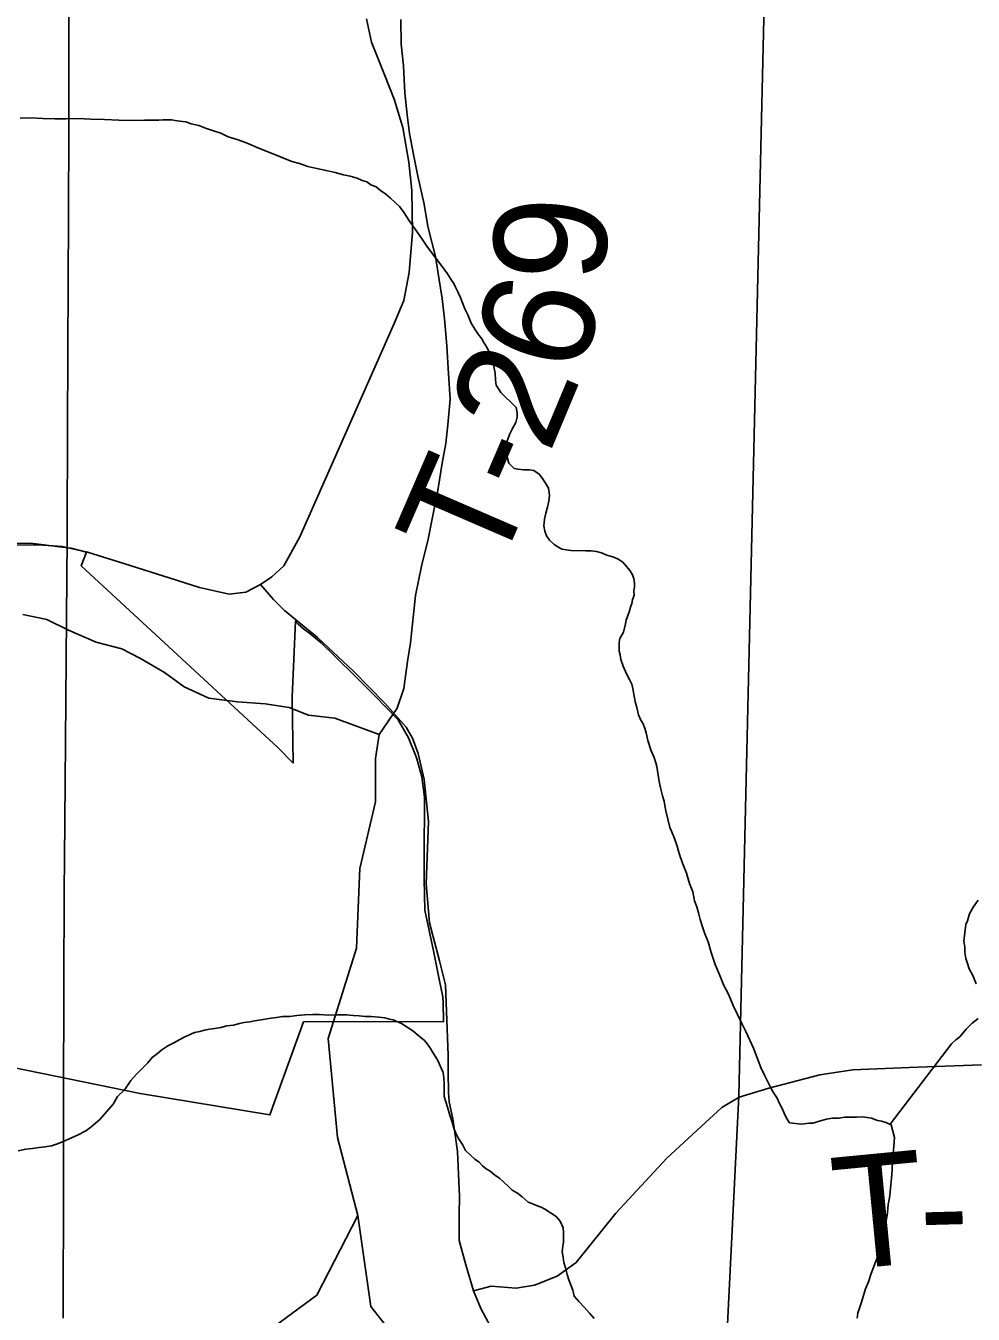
# Model space of a CAD drawing. Extents: x -6.1 to 38, y -7.7 to 22.
# Drawn here: x 7.576 to 8.054, y 16.217 to 16.867 of the extents above; entities that cross this region are included whole.
import ezdxf

# ---------------------------------------------------------------- set-up
doc = ezdxf.new("R2010")
doc.units = 0
for name, color, linetype in [('GM_X_Corporation', 7, 'Continuous'), ('GM_X_County_Road', 7, 'Continuous'), ('GM_X_Minor_River', 7, 'Continuous'), ('GM_X_Township_Road', 7, 'Continuous'), ('GM_X_Township_Road_Text', 7, 'Continuous')]:
    doc.layers.add(name, color=color, linetype=linetype)

msp = doc.modelspace()

# ---------------------------------------------------------------- linework, layer by layer
at = {"layer": 'GM_X_Corporation'}
for points in [[(6.8881, 19.93659), (7.17492, 19.92346), (7.23616, 19.921), (8.02661, 19.88922), (8.02125, 19.70471), (8.02079, 19.68982), (8.0189, 19.62846), (7.99279, 18.77986), (7.97287, 17.92154), (7.97183, 17.87641), (7.95308, 17.06692), (7.95307, 17.06643), (7.93594, 16.3267), (7.92512, 16.10977), (7.91657, 15.91251), (7.90988, 15.74002), (7.90533, 15.62285), (7.88899, 15.0865), (7.88923, 14.89059), (7.27984, 14.90301), (6.7864, 14.92029)], [(7.55562, 16.60546), (7.57855, 16.60564), (7.58131, 16.60532), (7.59333, 16.60391), (7.59925, 16.60321), (7.60697, 16.60118), (7.60427, 16.59432), (7.7035, 16.50249), (7.7111, 16.49471), (7.71059, 16.52801), (7.71225, 16.56633), (7.71363, 16.56478), (7.71636, 16.56244), (7.71951, 16.56011), (7.72157, 16.55842), (7.72526, 16.5554), (7.73195, 16.54881), (7.74306, 16.53788), (7.75243, 16.52843), (7.7579, 16.52292), (7.76419, 16.51654), (7.7693, 16.50748), (7.77325, 16.49786), (7.77351, 16.49688), (7.77598, 16.48782), (7.77744, 16.47752), (7.77736, 16.46893), (7.77723, 16.4551), (7.77722, 16.45329), (7.77721, 16.43629), (7.7776, 16.42047), (7.78185, 16.39997), (7.78481, 16.38565), (7.78667, 16.37668), (7.78675, 16.37385), (7.78701, 16.36428), (7.71634, 16.36408), (7.69943, 16.31718), (7.63396, 16.32793), (7.426, 16.37056)]]:
    msp.add_lwpolyline(points, dxfattribs=at)
msp.add_lwpolyline([(8.9, 14.85918), (8.9, 19.87135), (8.53815, 19.88018), (8.02661, 19.88922), (8.02125, 19.70471), (8.02079, 19.68982), (8.0189, 19.62846), (7.99279, 18.77986), (7.97287, 17.92154), (7.97183, 17.87641), (7.95308, 17.06692), (7.95307, 17.06643), (7.93594, 16.3267), (7.92512, 16.10977), (7.91657, 15.91251), (7.90988, 15.74002), (7.90533, 15.62285), (7.88899, 15.0865), (7.88923, 14.89059), (8.1023, 14.88375), (8.27757, 14.87811), (8.6137, 14.86789)], close=True, dxfattribs=at)
at = {"layer": 'GM_X_County_Road'}
msp.add_line((7.59797, 16.82426), (7.59819, 16.95416), dxfattribs=at)
msp.add_lwpolyline([(7.59508, 16.21455), (7.59527, 16.28415), (7.59534, 16.30892), (7.59555, 16.39844), (7.59563, 16.41423), (7.59571, 16.43031), (7.5958, 16.44639), (7.59597, 16.46578), (7.59614, 16.48517), (7.59633, 16.50586), (7.59652, 16.52654), (7.59667, 16.54747), (7.59681, 16.5684), (7.59696, 16.58808), (7.5971, 16.60776), (7.5972, 16.62792), (7.59729, 16.64808), (7.59739, 16.67117), (7.59749, 16.69425), (7.59772, 16.74565), (7.59786, 16.76231), (7.59797, 16.82426)], dxfattribs=at)
at = {"layer": 'GM_X_Minor_River'}
for points in [[(7.76552, 16.87008), (7.76555, 16.85757), (7.76672, 16.84658), (7.76752, 16.83294), (7.76869, 16.82195), (7.76985, 16.81247), (7.77178, 16.80187), (7.77408, 16.79088), (7.77715, 16.77686), (7.77907, 16.76549), (7.7829, 16.75034), (7.78483, 16.7386), (7.78637, 16.72912), (7.78754, 16.71889), (7.78871, 16.70525), (7.78951, 16.69123), (7.79031, 16.67834), (7.78922, 16.66545), (7.78811, 16.65597), (7.78625, 16.64611), (7.78403, 16.63132), (7.78142, 16.61881), (7.77918, 16.60781), (7.77582, 16.59415), (7.77285, 16.57936), (7.77027, 16.55548), (7.76879, 16.54599), (7.76694, 16.53235), (7.76357, 16.52248), (7.75454, 16.50919), (7.75268, 16.49706), (7.75272, 16.4872), (7.75267, 16.47523)], [(7.57343, 16.82029), (7.57874, 16.82039), (7.58482, 16.82012), (7.5909, 16.81984), (7.5966, 16.81995), (7.60268, 16.82006), (7.60914, 16.81979), (7.61598, 16.81954), (7.6232, 16.81928), (7.63118, 16.81905), (7.63611, 16.81914), (7.63953, 16.8192), (7.64143, 16.81923), (7.64332, 16.81926), (7.6456, 16.81931), (7.6475, 16.81934), (7.64978, 16.81938), (7.65168, 16.81903), (7.65397, 16.81869), (7.65701, 16.81837), (7.65969, 16.81728), (7.6635, 16.81658), (7.66694, 16.81513), (7.67038, 16.81405), (7.67459, 16.8126), (7.67842, 16.81077), (7.68338, 16.80934), (7.68797, 16.80752), (7.69295, 16.80533), (7.70595, 16.80024), (7.71054, 16.79842), (7.71436, 16.79735), (7.71856, 16.7959), (7.72314, 16.79484), (7.72771, 16.79378), (7.73229, 16.79272), (7.73649, 16.79166), (7.73992, 16.79096), (7.74336, 16.78988), (7.74603, 16.78879), (7.74832, 16.78807), (7.75025, 16.78658), (7.75293, 16.78549), (7.75524, 16.78363), (7.75793, 16.78178), (7.76024, 16.77992), (7.76256, 16.77768), (7.76488, 16.77544), (7.76721, 16.77244), (7.76956, 16.76868), (7.77268, 16.76417), (7.7758, 16.75966), (7.77891, 16.75516), (7.78319, 16.74953), (7.78631, 16.7454), (7.78903, 16.74165), (7.7906, 16.73902), (7.79216, 16.73676), (7.79295, 16.73488), (7.79413, 16.73262), (7.79532, 16.72998), (7.79651, 16.72696), (7.7977, 16.72394), (7.79928, 16.72092), (7.80087, 16.71677), (7.80282, 16.71376), (7.80439, 16.71113), (7.80633, 16.70888), (7.80751, 16.70662), (7.80907, 16.70437), (7.81025, 16.70172), (7.81143, 16.69985), (7.81226, 16.69568), (7.8131, 16.69151), (7.81316, 16.68809), (7.81358, 16.68544), (7.81593, 16.68168), (7.81863, 16.67906), (7.82057, 16.67719), (7.82366, 16.67421), (7.82409, 16.67155), (7.82413, 16.66928), (7.82341, 16.6666), (7.82194, 16.66391), (7.82048, 16.66084), (7.81902, 16.6574), (7.8187, 16.65435), (7.81837, 16.6513), (7.81918, 16.64865)], [(7.81918, 16.64865), (7.81999, 16.64601), (7.82269, 16.64339), (7.8246, 16.64305), (7.82726, 16.64272), (7.8303, 16.64277), (7.83258, 16.64243), (7.83528, 16.64058), (7.83683, 16.63832), (7.83839, 16.63607), (7.83996, 16.63344), (7.8404, 16.63002), (7.84007, 16.62697), (7.83937, 16.62392), (7.83867, 16.62087), (7.83796, 16.61781), (7.83764, 16.61438), (7.83807, 16.61173), (7.83887, 16.60946), (7.84043, 16.60721), (7.84275, 16.60497), (7.84467, 16.60386), (7.84658, 16.60276), (7.84887, 16.60242), (7.85115, 16.60208), (7.85875, 16.60183), (7.86141, 16.60188), (7.86408, 16.60155), (7.86675, 16.60084), (7.86943, 16.59974), (7.87286, 16.59867), (7.87516, 16.59757), (7.87747, 16.59608), (7.87941, 16.59384), (7.88096, 16.59197), (7.88213, 16.59009), (7.88293, 16.58782), (7.88335, 16.58554), (7.88339, 16.58364), (7.88304, 16.58174), (7.88308, 16.57946), (7.88236, 16.57716), (7.88202, 16.57526), (7.88129, 16.57334), (7.88057, 16.57104), (7.87985, 16.56875), (7.87913, 16.56684), (7.87878, 16.56493), (7.87772, 16.56073), (7.87588, 16.55765), (7.87553, 16.55575), (7.87557, 16.55347), (7.87561, 16.55119), (7.87603, 16.54929), (7.87645, 16.54702), (7.87765, 16.54362), (7.87923, 16.53984), (7.88081, 16.53683), (7.88199, 16.53457), (7.88241, 16.53229), (7.88323, 16.52851), (7.88366, 16.52585), (7.88447, 16.52283), (7.8853, 16.51904), (7.88649, 16.5164), (7.88766, 16.51452), (7.88846, 16.51225), (7.88926, 16.50998), (7.89009, 16.5062), (7.8917, 16.5009), (7.89328, 16.49751), (7.89409, 16.49486), (7.8945, 16.49297), (7.89578, 16.48539), (7.89661, 16.4816), (7.89743, 16.47819), (7.89823, 16.47554), (7.89865, 16.47327), (7.89908, 16.47062), (7.90031, 16.46569), (7.90113, 16.46229), (7.90192, 16.4604), (7.90351, 16.45663), (7.90471, 16.45323), (7.90592, 16.44907), (7.90753, 16.44415), (7.90952, 16.43924), (7.91113, 16.43395), (7.91272, 16.42979), (7.91357, 16.42525), (7.91476, 16.42223), (7.91557, 16.4192), (7.91639, 16.41579), (7.9176, 16.41201), (7.9188, 16.40861), (7.92039, 16.40446), (7.92201, 16.39916), (7.92401, 16.39312), (7.92639, 16.38746), (7.92838, 16.38255), (7.93074, 16.37803)], [(7.75454, 16.50919), (7.7322, 16.51747), (7.71896, 16.51896), (7.70912, 16.52272), (7.69701, 16.52459), (7.68302, 16.52569), (7.66865, 16.52754), (7.65615, 16.5332), (7.6463, 16.54037), (7.63418, 16.54754), (7.62471, 16.55245), (7.61184, 16.55582), (7.59783, 16.56185), (7.58685, 16.56713), (7.57474, 16.56975)], [(7.75267, 16.47523), (7.74482, 16.44149), (7.74304, 16.40131), (7.7288, 16.3558), (7.73346, 16.30578), (7.74375, 16.26638), (7.72309, 16.22617), (7.68541, 16.19844)], [(8.0556, 16.38331), (8.054, 16.38746), (8.05204, 16.39085), (8.05124, 16.3935), (8.05043, 16.39614), (8.04999, 16.39918), (8.04995, 16.40184), (8.04951, 16.40487), (8.04985, 16.40754), (8.05017, 16.41059), (8.0505, 16.41326), (8.05123, 16.41517), (8.05231, 16.41861), (8.05414, 16.42207), (8.05674, 16.42554)], [(7.93074, 16.37803), (7.93312, 16.37237), (7.93746, 16.36332), (7.93943, 16.35917), (7.94338, 16.35088), (7.94697, 16.34105), (7.94894, 16.33729), (7.95052, 16.3339), (7.95209, 16.33088), (7.95327, 16.32862), (7.95522, 16.32561), (7.95641, 16.32297), (7.95759, 16.32071), (7.95878, 16.31807), (7.95996, 16.31543), (7.96152, 16.31318), (7.96761, 16.31253), (7.9714, 16.31297), (7.9733, 16.31301), (7.97708, 16.31422), (7.9801, 16.31503), (7.98313, 16.31547), (7.98655, 16.31553), (7.9892, 16.31596), (7.99148, 16.316), (7.99338, 16.31603), (7.99527, 16.31607), (7.99831, 16.31612), (8.0006, 16.31578), (8.00288, 16.31544), (8.00594, 16.31436), (8.00784, 16.31401), (8.01013, 16.31329), (8.01281, 16.3122), (8.01445, 16.30576), (8.01415, 16.30119), (8.01383, 16.29777), (8.01386, 16.29587), (8.01352, 16.29396), (8.01322, 16.28939), (8.01292, 16.2852), (8.0126, 16.28178), (8.01228, 16.27835), (8.01195, 16.2753), (8.01125, 16.27187), (8.01095, 16.26768), (8.01027, 16.26348), (8.00959, 16.25891), (8.00854, 16.25395), (8.00709, 16.24974), (8.00602, 16.24591), (8.00494, 16.24285), (8.00276, 16.23711), (8.00132, 16.2329), (7.99986, 16.22945), (7.99878, 16.22601), (7.99771, 16.22219), (7.99663, 16.21913), (7.9959, 16.21722), (7.99557, 16.21455)], [(7.738, 16.36772), (7.73344, 16.36764), (7.72888, 16.36756), (7.72432, 16.36786), (7.7209, 16.3678), (7.71711, 16.36773), (7.71294, 16.36727), (7.70953, 16.36683), (7.70573, 16.36676), (7.7027, 16.36633), (7.70005, 16.3659), (7.69702, 16.36547), (7.69399, 16.36503), (7.69172, 16.36461), (7.68945, 16.36419), (7.68642, 16.36376), (7.68415, 16.36334), (7.68112, 16.36252), (7.67771, 16.36208), (7.67469, 16.36126), (7.67166, 16.36083), (7.669, 16.3604), (7.66636, 16.35997), (7.66409, 16.35917), (7.66144, 16.35875), (7.65956, 16.35795), (7.65617, 16.35637), (7.65391, 16.35519), (7.65128, 16.35362), (7.64789, 16.35204), (7.64489, 16.35008), (7.64264, 16.34814), (7.64002, 16.34619), (7.63779, 16.34349), (7.63518, 16.34078), (7.63219, 16.33769), (7.62921, 16.33459), (7.62626, 16.32997), (7.62252, 16.32649), (7.62031, 16.32264), (7.61361, 16.31492), (7.61137, 16.31298), (7.60912, 16.31104), (7.6065, 16.30909), (7.60274, 16.30712), (7.59935, 16.30554), (7.59483, 16.30356), (7.59181, 16.30236), (7.58917, 16.30155), (7.58614, 16.30112), (7.58311, 16.30068), (7.5797, 16.30024), (7.57629, 16.2998), (7.5725, 16.29897)], [(7.86303, 16.21445), (7.8607, 16.21707), (7.85799, 16.22006), (7.85528, 16.22306), (7.85295, 16.22568), (7.85214, 16.22871), (7.85134, 16.23097), (7.85015, 16.23399), (7.84934, 16.23664), (7.84852, 16.24005), (7.84771, 16.24269), (7.84728, 16.24535), (7.84686, 16.248), (7.84718, 16.25105), (7.84753, 16.25296), (7.84749, 16.25524), (7.84744, 16.2579), (7.8474, 16.26018), (7.84582, 16.26358), (7.84388, 16.26582), (7.83811, 16.26952), (7.8362, 16.27063), (7.83391, 16.27135), (7.83161, 16.27244), (7.8297, 16.27317), (7.82661, 16.27578), (7.8243, 16.27764), (7.82161, 16.27911), (7.81968, 16.28097), (7.81736, 16.28322), (7.81543, 16.28508), (7.81274, 16.28694), (7.81043, 16.28879), (7.80851, 16.2899), (7.80658, 16.29139), (7.80503, 16.29326), (7.80272, 16.29474), (7.80079, 16.29661), (7.79809, 16.29922), (7.79651, 16.30223), (7.79456, 16.30524), (7.79299, 16.30825), (7.79219, 16.31052), (7.79137, 16.31355), (7.79018, 16.31695), (7.78896, 16.32111), (7.78815, 16.32376), (7.78735, 16.3264), (7.78729, 16.32982), (7.78723, 16.33287), (7.78718, 16.33591), (7.78675, 16.33856), (7.78596, 16.34045), (7.78477, 16.34309), (7.78398, 16.34497), (7.7828, 16.34686), (7.78163, 16.34873), (7.78046, 16.35062), (7.7789, 16.35287), (7.77734, 16.35474), (7.77465, 16.35697), (7.77156, 16.35958), (7.7658, 16.36328), (7.76159, 16.36511), (7.75968, 16.36545), (7.75739, 16.36617), (7.75435, 16.3665), (7.75054, 16.36681), (7.74751, 16.36675), (7.74446, 16.36708), (7.74142, 16.3674), (7.738, 16.36772)], [(8.01219, 16.31245), (8.04322, 16.35305), (8.04547, 16.35499), (8.04734, 16.35654), (8.05069, 16.3604), (8.05367, 16.3635), (8.05667, 16.36584)], [(7.74375, 16.26638), (7.75028, 16.22052), (7.78171, 16.1804), (7.82106, 16.14256), (7.85439, 16.11926), (7.86115, 16.1123)]]:
    msp.add_lwpolyline(points, dxfattribs=at)
at = {"layer": 'GM_X_Township_Road'}
for points in [[(7.55473, 16.60466), (7.58282, 16.60488), (7.59458, 16.60401), (7.60743, 16.60117), (7.62572, 16.59551), (7.6491, 16.58804), (7.66383, 16.58332), (7.67885, 16.58005), (7.68735, 16.58092), (7.69475, 16.58484), (7.70041, 16.58876), (7.70636, 16.59425), (7.71451, 16.60888), (7.74614, 16.68044), (7.76204, 16.71659), (7.76704, 16.72813), (7.76966, 16.74229), (7.7714, 16.76276), (7.77097, 16.78366), (7.76944, 16.79803), (7.76639, 16.81545), (7.76204, 16.82983), (7.75746, 16.8418), (7.75071, 16.85857), (7.7481, 16.87033)], [(7.793, 16.30594), (7.79165, 16.31525), (7.78991, 16.32374), (7.78949, 16.32844), (7.78926, 16.33877), (7.7893, 16.34722), (7.78806, 16.38284), (7.78495, 16.39485), (7.77989, 16.41412), (7.77815, 16.43372), (7.77946, 16.46529), (7.77728, 16.48641), (7.77423, 16.49948), (7.7714, 16.50732), (7.76813, 16.51277), (7.75746, 16.52496), (7.74157, 16.54107), (7.72349, 16.55806), (7.70673, 16.57178), (7.70128, 16.57722), (7.69475, 16.58484)], [(7.92911, 16.32198), (7.93614, 16.32616), (7.95101, 16.33057), (7.97678, 16.3373), (7.99349, 16.33986), (8.02182, 16.34101), (8.05827, 16.34241)], [(7.80211, 16.22836), (7.81103, 16.23076), (7.82366, 16.22967), (7.83281, 16.2312), (7.84435, 16.23577), (7.85393, 16.24274), (7.87397, 16.26756), (7.89969, 16.29528), (7.91688, 16.3113), (7.92735, 16.32093), (7.92911, 16.32198)], [(7.92482, 16.11014), (7.91926, 16.12013), (7.91208, 16.12972), (7.90532, 16.13669), (7.894, 16.14452), (7.86766, 16.16318), (7.8502, 16.17669), (7.8278, 16.1958), (7.8171, 16.20527), (7.80951, 16.21247), (7.80581, 16.21944), (7.80211, 16.22836), (7.79819, 16.24143), (7.79492, 16.25384), (7.79492, 16.26691), (7.79506, 16.27598), (7.79405, 16.2987), (7.793, 16.30594)]]:
    msp.add_lwpolyline(points, dxfattribs=at)

# ---------------------------------------------------------------- texts
at = {"layer": 'GM_X_Township_Road_Text'}
for s, rotation, p in [('9', 86.84999, (7.86811, 16.73668)), ('6', 74.00227, (7.85616, 16.68936)), ('2', 67.29929, (7.84025, 16.65024)), ('-', 66.73072, (7.8308, 16.62824)), ('T', 66.60276, (7.81386, 16.58911)), ('T', 5.52424, (7.98619, 16.23871)), ('-', 1.53803, (8.02745, 16.24274))]:
    msp.add_text(s, height=0.05682, rotation=rotation, dxfattribs=at).set_placement(p)

doc.saveas('drawing.dxf')
